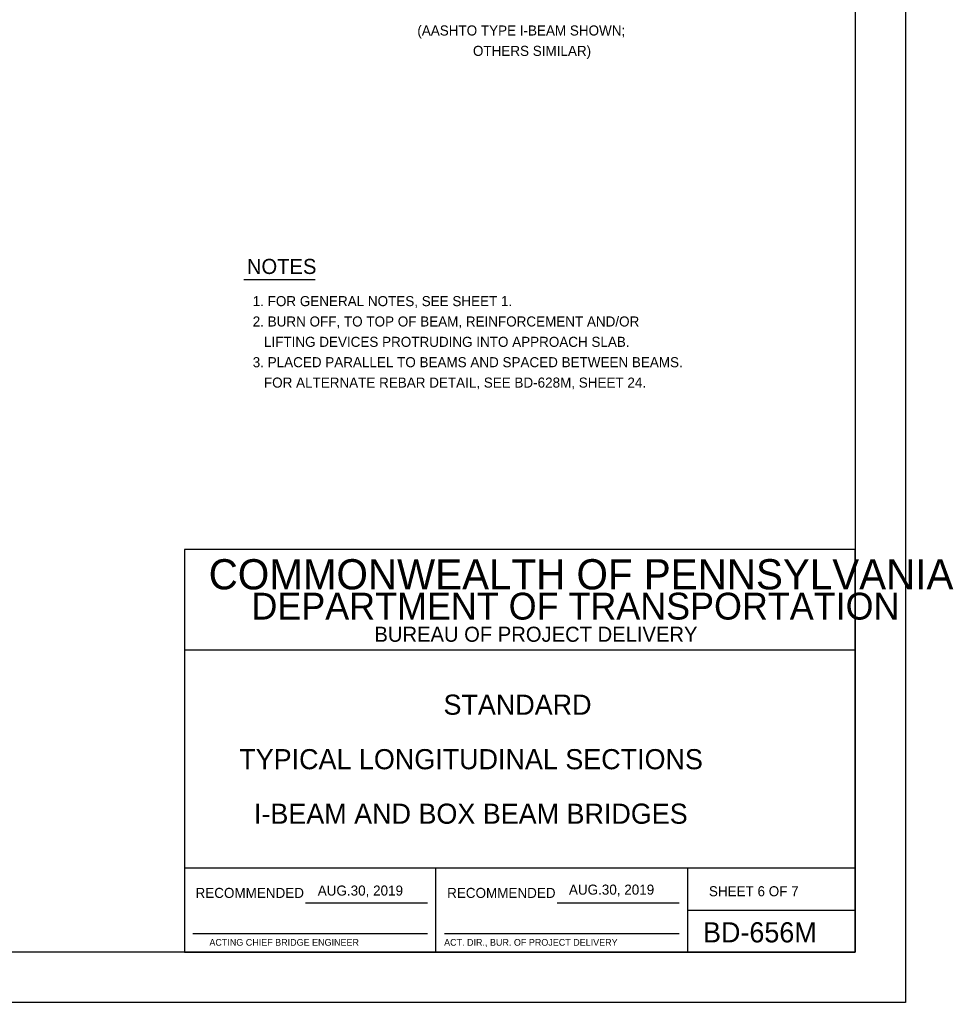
# Model space of a CAD drawing. Extents: x 638653 to 642302, y 298557 to 300414.
# Drawn here: x 641241.1 to 641519.4, y 299150.5 to 299443.5 of the extents above; entities that cross this region are included whole.
import ezdxf

# ---------------------------------------------------------------- set-up
doc = ezdxf.new("R2010")
doc.units = 0
doc.layers.add('1', color=7, linetype='Continuous')
doc.layers.add('PLT-BNDY', color=7, linetype='Continuous')

msp = doc.modelspace()

# ---------------------------------------------------------------- linework, layer by layer
at = {"layer": '1'}
for p, q in [((641490.16, 299729.52), (641490.16, 299165.52)), ((641307.91, 299366.07), (641329.15, 299366.07)), ((641490.16, 299285.52), (641290.16, 299285.52)), ((641290.16, 299285.52), (641290.16, 299165.52)), ((641490.16, 299285.52), (641300.1, 299285.52)), ((641490.16, 299165.52), (641490.16, 299285.52)), ((641490.16, 299255.52), (641290.16, 299255.52)), ((641490.16, 299190.52), (641290.16, 299190.52)), ((641365.16, 299165.52), (641365.16, 299190.52)), ((641440.16, 299190.52), (641440.16, 299165.52)), ((641326.25, 299180.24), (641362.66, 299180.24)), ((641401.25, 299180.24), (641437.66, 299180.24)), ((641440.16, 299178.02), (641490.16, 299178.02)), ((641292.66, 299171.02), (641362.66, 299171.02)), ((641367.66, 299171.02), (641437.66, 299171.02)), ((641490.16, 299165.52), (640704.16, 299165.52)), ((641290.16, 299165.52), (641490.16, 299165.52)), ((641505.16, 299150.52), (641505.16, 299150.52))]:
    msp.add_line(p, q, dxfattribs=at)
at = {"layer": 'PLT-BNDY'}
msp.add_lwpolyline([(640664.16, 299744.52), (641505.16, 299744.52), (641505.16, 299150.52), (640664.16, 299150.52)], close=True, dxfattribs=at)

# ---------------------------------------------------------------- texts
at = {"layer": '1'}
for s, height, p in [('(AASHTO TYPE I-BEAM SHOWN;', 3, (641359.61, 299438.78)), ('OTHERS SIMILAR)', 3, (641376.19, 299432.7)), ('NOTES', 4.5, (641308.8, 299367.68)), ('1. FOR GENERAL NOTES, SEE SHEET 1.', 3, (641310.54, 299358.09)), ('2. BURN OFF, TO TOP OF BEAM, REINFORCEMENT AND/OR', 3, (641310.54, 299352.02)), ('   LIFTING DEVICES PROTRUDING INTO APPROACH SLAB.', 3, (641310.54, 299345.95)), ('3. PLACED PARALLEL TO BEAMS AND SPACED BETWEEN BEAMS.', 3, (641310.54, 299339.88)), ('   FOR ALTERNATE REBAR DETAIL, SEE BD-628M, SHEET 24.', 3, (641310.54, 299333.8)), ('COMMONWEALTH OF PENNSYLVANIA', 9, (641297.41, 299273.65)), ('DEPARTMENT OF TRANSPORTATION', 8.0002, (641310.16, 299264.65)), ('BUREAU OF PROJECT DELIVERY', 4.5, (641346.82, 299258.02)), ('STANDARD', 6, (641367.41, 299236.27)), ('TYPICAL LONGITUDINAL SECTIONS', 6, (641306.53, 299220.02)), ('I-BEAM AND BOX BEAM BRIDGES', 6, (641310.91, 299203.77)), ('RECOMMENDED', 3, (641293.49, 299181.65)), ('AUG.30, 2019', 3, (641329.92, 299182.35)), ('RECOMMENDED', 3, (641368.49, 299181.65)), ('AUG.30, 2019', 3, (641404.8, 299182.63)), ('SHEET 6 OF 7', 3, (641446.53, 299182.15)), ('BD-656M', 6, (641444.78, 299168.4)), ('       ACTING CHIEF BRIDGE ENGINEER', 2.0002, (641292.42, 299167.4)), ('ACT. DIR., BUR. OF PROJECT DELIVERY', 2.0002, (641367.59, 299167.4))]:
    msp.add_text(s, height=height, dxfattribs=at).set_placement(p)

doc.saveas('drawing.dxf')
